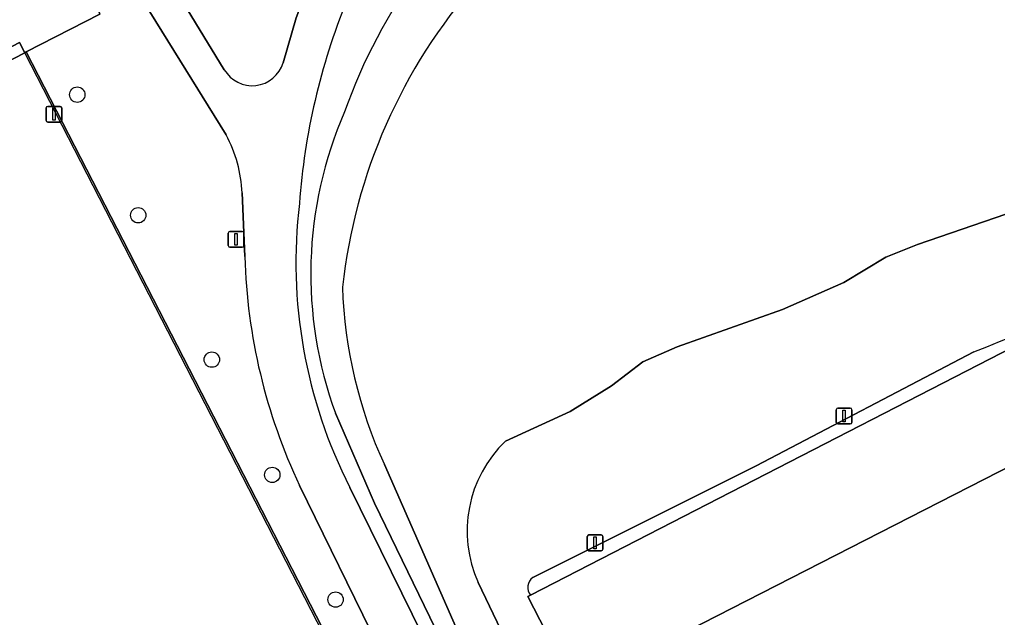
# Model space of a CAD drawing. Extents: x 158835 to 160077, y 386387 to 387778.
# Drawn here: x 159224 to 159286.2, y 387366.3 to 387404.3 of the extents above; entities that cross this region are included whole.
import ezdxf

# ---------------------------------------------------------------- set-up
doc = ezdxf.new("R2010")
doc.units = 0
for name, color, linetype in [('IMGEO_Boom', 7, 'Continuous'), ('IMGEO_Groenvoorziening', 7, 'Continuous'), ('IMGEO_Hek', 7, 'Continuous'), ('IMGEO_Lichtmast', 7, 'Continuous'), ('IMGEO_Meer_plas_ven_vijver', 7, 'Continuous'), ('IMGEO_Oever', 7, 'Continuous'), ('IMGEO_Pand', 7, 'Continuous'), ('IMGEO_Voetpad_open', 7, 'Continuous')]:
    doc.layers.add(name, color=color, linetype=linetype)

msp = doc.modelspace()

# ---------------------------------------------------------------- linework, layer by layer
at = {"layer": 'IMGEO_Boom'}
for centre in [(159227.698, 387399.55), (159231.574, 387391.873), (159236.259, 387382.686), (159240.1, 387375.352), (159244.127, 387367.416)]:
    msp.add_circle(centre, 0.489, dxfattribs=at)
at = {"layer": 'IMGEO_Groenvoorziening'}
for points in [[(159306.631, 387453.023), (159236.217, 387416.568), (159229.727, 387413.207), (159230.52, 387411.871), (159237.051, 387401.139)], [(159224.36, 387402.222), (159224.455, 387402.271), (159229.125, 387404.681), (159226.951, 387411.77), (159227.803, 387412.211), (159227.047, 387413.46), (159224.027, 387418.443), (159180.987, 387392.691), (159165.943, 387383.274), (159162.451, 387383.685), (159180.174, 387394.325), (159223.258, 387419.712), (159222.781, 387420.499), (159202.774, 387408.77), (159179.519, 387395.031), (159149.879, 387377.204)], [(159237.165, 387396.989), (159230.131, 387408.371), (159227.803, 387412.211), (159226.951, 387411.77), (159229.125, 387404.681), (159224.455, 387402.271), (159271.699, 387310.319), (159271.703, 387310.31), (159276.356, 387301.217), (159295.312, 387264.167), (159306.516, 387242.289), (159313.385, 387228.876), (159321.155, 387213.758), (159327.084, 387202.207), (159330.759, 387195.12), (159332.797, 387196.162)], [(159240.788, 387401.578), (159241.621, 387404.432), (159242.35, 387406.34), (159244.059, 387409.86)], [(159263.698, 387160.298), (159326.874, 387193.134), (159325.643, 387195.34), (159324.449, 387197.558), (159323.504, 387197.167), (159323.006, 387198.253), (159323.872, 387198.691), (159322.717, 387200.95), (159257.42, 387167.319), (159255.258, 387166.205), (159201.998, 387269.928), (159208.786, 387274.075), (159159.729, 387369.196), (159224.03, 387402.865), (159224.36, 387402.222)], [(159238.35, 387389.245), (159238.176, 387393.294)], [(159256.517, 387367.694), (159299.244, 387389.67)], [(159284.726, 387383.176), (159270.879, 387375.924), (159256.676, 387368.82)], [(159279.551, 387308.96), (159257.874, 387350.83), (159251.874, 387362.667), (159246.596, 387373.545), (159244.125, 387379.277)], [(159307.121, 387247.899), (159278.285, 387303.602), (159274.162, 387311.567), (159251.788, 387354.785), (159246.86, 387364.399), (159241.835, 387374.672)], [(159245.034, 387374.551), (159250.312, 387363.821), (159280.396, 387305.679), (159286.555, 387308.844), (159285.708, 387310.491), (159284.993, 387308.819)]]:
    msp.add_lwpolyline(points, dxfattribs=at)
for points in [[(159271.329, 387301.63), (159270.192, 387303.833), (159271.952, 387304.725), (159271.785, 387305.054), (159271.465, 387305.683), (159209.686, 387274.058), (159161.319, 387369.689), (159224.36, 387402.222), (159224.03, 387402.865), (159159.729, 387369.196), (159208.786, 387274.075), (159201.998, 387269.928), (159255.258, 387166.205), (159257.42, 387167.319), (159205.883, 387267.861)], [(159224.455, 387402.271), (159224.36, 387402.222), (159161.319, 387369.689), (159209.686, 387274.058), (159271.465, 387305.683), (159269.637, 387309.279), (159271.699, 387310.319)]]:
    msp.add_lwpolyline(points, close=True, dxfattribs=at)
for centre, radius, start, end in [((159277.011, 387387.102), 34.249, 126.25872, 160.63775), ((159284.423, 387389.483), 42.716, 157.9662, 175.77897), ((159238.824, 387402.168), 2.05, 210.13547, 343.26463), ((159268.329, 387388.151), 25.78, 156.43691, 200.13473), ((159229.749, 387392.974), 8.433, 2.17409, 28.4306), ((159233.401, 387512.245), 138.899, 291.68548, 303.22947), ((159273.25, 387388.886), 31.648, 173.21217, 206.9336), ((159275.044, 387390.317), 36.709, 181.67307, 205.2253), ((159257.119, 387368.183), 0.776, 124.83474, 219.09031)]:
    msp.add_arc(centre, radius, start, end, dxfattribs=at)
at = {"layer": 'IMGEO_Hek'}
for points in [[(159224.03, 387402.865), (159159.729, 387369.196), (159208.786, 387274.075), (159201.998, 387269.928), (159255.258, 387166.205), (159257.42, 387167.319)], [(159270.666, 387312.035), (159224.36, 387402.222), (159224.03, 387402.865)]]:
    msp.add_lwpolyline(points, dxfattribs=at)
at = {"layer": 'IMGEO_Lichtmast'}
for p, q in [((159225.722, 387397.906), (159225.722, 387398.706)), ((159225.722, 387398.706), (159225.722, 387397.906)), ((159225.822, 387398.806), (159226.612, 387398.806)), ((159226.612, 387398.806), (159225.822, 387398.806)), ((159226.712, 387398.706), (159226.712, 387397.906)), ((159226.712, 387397.906), (159226.712, 387398.706)), ((159226.612, 387397.806), (159225.822, 387397.806)), ((159225.822, 387397.806), (159226.612, 387397.806)), ((159237.306, 387389.942), (159237.306, 387390.742)), ((159237.306, 387390.742), (159237.306, 387389.942)), ((159237.406, 387390.842), (159238.196, 387390.842)), ((159238.196, 387390.842), (159237.406, 387390.842)), ((159238.296, 387390.742), (159238.296, 387389.942)), ((159238.296, 387389.942), (159238.296, 387390.742)), ((159238.196, 387389.842), (159237.406, 387389.842)), ((159237.406, 387389.842), (159238.196, 387389.842)), ((159275.97, 387378.696), (159275.97, 387379.496)), ((159275.97, 387379.496), (159275.97, 387378.696)), ((159276.07, 387379.596), (159276.86, 387379.596)), ((159276.86, 387379.596), (159276.07, 387379.596)), ((159276.96, 387379.496), (159276.96, 387378.696)), ((159276.96, 387378.696), (159276.96, 387379.496)), ((159276.86, 387378.596), (159276.07, 387378.596)), ((159276.07, 387378.596), (159276.86, 387378.596)), ((159260.137, 387370.628), (159260.137, 387371.428)), ((159260.137, 387371.428), (159260.137, 387370.628)), ((159260.237, 387371.528), (159261.027, 387371.528)), ((159261.027, 387371.528), (159260.237, 387371.528)), ((159261.127, 387371.428), (159261.127, 387370.628)), ((159261.127, 387370.628), (159261.127, 387371.428)), ((159261.027, 387370.528), (159260.237, 387370.528)), ((159260.237, 387370.528), (159261.027, 387370.528))]:
    msp.add_line(p, q, dxfattribs=at)
for points in [[(159226.142, 387398.681), (159226.292, 387398.681), (159226.292, 387397.931), (159226.142, 387397.931), (159226.142, 387398.681)], [(159237.726, 387390.717), (159237.876, 387390.717), (159237.876, 387389.967), (159237.726, 387389.967), (159237.726, 387390.717)], [(159276.39, 387379.471), (159276.54, 387379.471), (159276.54, 387378.721), (159276.39, 387378.721), (159276.39, 387379.471)], [(159260.557, 387371.403), (159260.707, 387371.403), (159260.707, 387370.653), (159260.557, 387370.653), (159260.557, 387371.403)]]:
    msp.add_lwpolyline(points, dxfattribs=at)
for centre, start, end in [((159225.822, 387398.706), 90, 180), ((159225.822, 387398.706), 90, 180), ((159226.612, 387398.706), 0, 90), ((159226.612, 387398.706), 360, 90), ((159225.822, 387397.906), 180, 270), ((159225.822, 387397.906), 180, 270), ((159226.612, 387397.906), 270, 0), ((159226.612, 387397.906), 270, 0), ((159237.406, 387390.742), 90, 180), ((159237.406, 387390.742), 90, 180), ((159238.196, 387390.742), 0, 90), ((159238.196, 387390.742), 360, 90), ((159237.406, 387389.942), 180, 270), ((159237.406, 387389.942), 180, 270), ((159238.196, 387389.942), 270, 0), ((159238.196, 387389.942), 270, 0), ((159276.07, 387379.496), 90, 180), ((159276.07, 387379.496), 90, 180), ((159276.86, 387379.496), 0, 90), ((159276.86, 387379.496), 360, 90), ((159276.07, 387378.696), 180, 270), ((159276.07, 387378.696), 180, 270), ((159276.86, 387378.696), 270, 0), ((159276.86, 387378.696), 270, 0), ((159260.237, 387371.428), 90, 180), ((159260.237, 387371.428), 90, 180), ((159261.027, 387371.428), 0, 90), ((159261.027, 387371.428), 360, 90), ((159260.237, 387370.628), 180, 270), ((159260.237, 387370.628), 180, 270), ((159261.027, 387370.628), 270, 0), ((159261.027, 387370.628), 270, 0)]:
    msp.add_arc(centre, 0.1, start, end, dxfattribs=at)
at = {"layer": 'IMGEO_Meer_plas_ven_vijver'}
for points in [[(159254.93, 387377.497), (159259.037, 387379.386), (159261.665, 387381.029), (159263.678, 387382.548), (159265.854, 387383.493), (159272.548, 387385.875), (159276.45, 387387.599), (159279.119, 387389.201), (159281.132, 387390.022), (159293.863, 387394.376), (159304.828, 387398.154), (159309.592, 387400.207), (159309.858, 387400.577), (159310.166, 387401.501), (159310.516, 387402.979), (159310.762, 387403.369), (159310.972, 387403.493), (159311.146, 387403.615), (159309.385, 387407.038), (159323.824, 387414.468)], [(159247.23, 387376.008), (159253.103, 387362.62), (159266.819, 387335.803), (159274.951, 387319.992), (159280.392, 387309.992)], [(159283.062, 387311.337), (159272.692, 387330.454), (159264.047, 387347.394), (159257.025, 387360.495), (159253.205, 387368.503)]]:
    msp.add_lwpolyline(points, dxfattribs=at)
for centre, radius, start, end in [((159279.628, 387383.423), 35.28, 138.74838, 173.68807), ((159274.221, 387388.349), 29.679, 182.02164, 204.57078), ((159260.409, 387371.784), 7.916, 133.80221, 204.48345)]:
    msp.add_arc(centre, radius, start, end, dxfattribs=at)
at = {"layer": 'IMGEO_Oever'}
for points in [[(159311.114, 387400.81), (159311.028, 387402.392), (159311.251, 387403.411), (159311.146, 387403.615), (159310.972, 387403.493), (159310.762, 387403.369), (159310.516, 387402.979), (159310.166, 387401.501), (159309.858, 387400.577), (159309.592, 387400.207), (159304.828, 387398.154), (159293.863, 387394.376), (159281.132, 387390.022), (159279.119, 387389.201), (159276.45, 387387.599), (159272.548, 387385.875), (159265.854, 387383.493), (159263.678, 387382.548), (159261.665, 387381.029), (159259.037, 387379.386), (159254.93, 387377.497)], [(159256.676, 387368.82), (159270.879, 387375.924), (159284.726, 387383.176)], [(159244.125, 387379.277), (159246.596, 387373.545), (159251.874, 387362.667), (159257.874, 387350.83), (159279.551, 387308.96)], [(159280.392, 387309.992), (159274.951, 387319.992), (159266.819, 387335.803), (159253.103, 387362.62), (159247.23, 387376.008)], [(159253.205, 387368.503), (159257.025, 387360.495), (159264.047, 387347.394), (159272.692, 387330.454), (159283.062, 387311.337)], [(159284.993, 387308.819), (159285.708, 387310.491), (159256.349, 387367.607), (159256.517, 387367.694)]]:
    msp.add_lwpolyline(points, dxfattribs=at)
for centre, radius, start, end in [((159277.011, 387387.102), 34.249, 126.25872, 160.63775), ((159279.628, 387383.423), 35.28, 138.74838, 173.68807), ((159268.329, 387388.151), 25.78, 156.43691, 200.13473), ((159233.401, 387512.245), 138.899, 291.68548, 303.22947), ((159274.221, 387388.349), 29.679, 182.02164, 204.57078), ((159260.409, 387371.784), 7.916, 133.80221, 204.48345), ((159257.119, 387368.183), 0.776, 124.83474, 219.09031)]:
    msp.add_arc(centre, radius, start, end, dxfattribs=at)
at = {"layer": 'IMGEO_Pand'}
msp.add_lwpolyline([(159335.141, 387361.922), (159326.913, 387377.989), (159326.002, 387377.465), (159324.943, 387376.856), (159323.05, 387380.554), (159317.449, 387391.492), (159302.358, 387383.765), (159263.675, 387363.957)], dxfattribs=at)
at = {"layer": 'IMGEO_Voetpad_open'}
for points in [[(159237.051, 387401.139), (159230.52, 387411.871), (159229.727, 387413.207), (159228.897, 387414.608), (159225.97, 387419.541), (159225.193, 387420.851), (159224.725, 387421.639), (159222.781, 387420.499), (159223.258, 387419.712), (159224.027, 387418.443), (159227.047, 387413.46), (159227.803, 387412.211), (159230.131, 387408.371), (159237.165, 387396.989)], [(159244.059, 387409.86), (159242.35, 387406.34), (159241.621, 387404.432), (159240.788, 387401.578)], [(159238.176, 387393.294), (159238.35, 387389.245)], [(159241.835, 387374.672), (159246.86, 387364.399), (159251.788, 387354.785), (159274.162, 387311.567), (159278.285, 387303.602), (159307.121, 387247.899), (159331.104, 387201.568), (159333.585, 387202.844), (159312.717, 387243.178), (159314.104, 387243.882), (159314.506, 387243.102), (159318.731, 387245.283), (159318.265, 387246.186), (159316.98, 387248.673), (159316.158, 387250.264), (159315.814, 387250.93), (159311.486, 387248.637), (159312.66, 387246.368), (159311.45, 387245.664), (159282.588, 387301.442)], [(159282.588, 387301.442), (159281.312, 387303.909), (159280.396, 387305.679), (159250.312, 387363.821), (159245.034, 387374.551)]]:
    msp.add_lwpolyline(points, dxfattribs=at)
msp.add_lwpolyline([(159302.358, 387383.765), (159299.244, 387389.67), (159256.517, 387367.694), (159256.349, 387367.607), (159285.708, 387310.491), (159286.555, 387308.844), (159287.457, 387307.089), (159288.78, 387304.514), (159292.37, 387306.426), (159299.108, 387293.462), (159319.739, 387303.916), (159319.456, 387304.467), (159299.492, 387294.214), (159263.675, 387363.957)], close=True, dxfattribs=at)
for centre, radius, start, end in [((159284.423, 387389.483), 42.716, 157.9662, 175.77897), ((159238.824, 387402.168), 2.05, 210.13547, 343.26463), ((159229.749, 387392.974), 8.433, 2.17409, 28.4306), ((159273.25, 387388.886), 31.648, 173.21217, 206.9336), ((159275.044, 387390.317), 36.709, 181.67307, 205.2253)]:
    msp.add_arc(centre, radius, start, end, dxfattribs=at)

doc.saveas('drawing.dxf')
